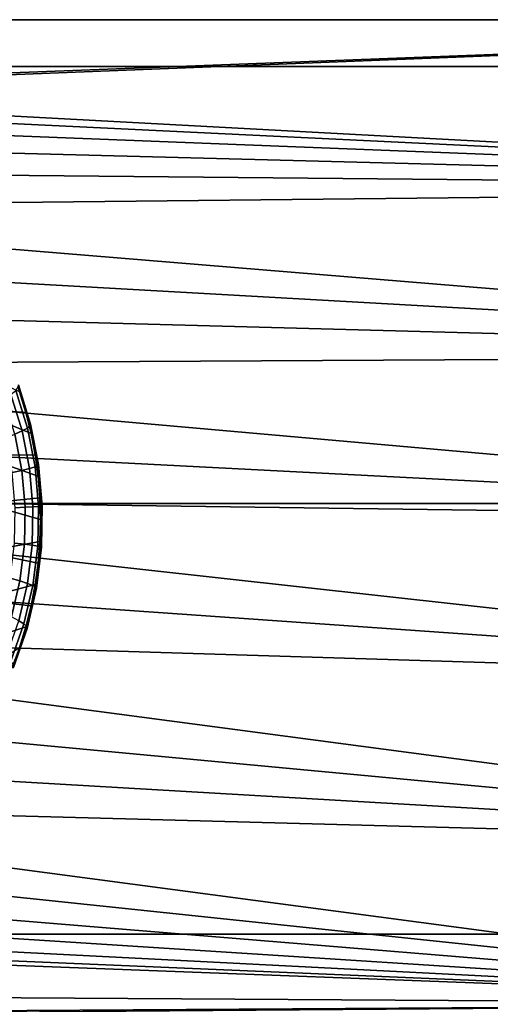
# Model space of a CAD drawing. Header units: metres. Extents: x -22 to 239, y -22 to 22.
# Tile 261 of 325: x 231 to 232.11, y -6.39 to -4.08. Entities that reach past the tile are written whole.
import ezdxf

# ---------------------------------------------------------------- set-up
doc = ezdxf.new("R2010")
doc.units = ezdxf.units.M
doc.layers.add('solid_10_151_033_XXX', color=7, linetype='CONTINUOUS')

msp = doc.modelspace()

# ---------------------------------------------------------------- linework, layer by layer
at = {"layer": 'solid_10_151_033_XXX'}
for points in [[(226.266357, -3.15476, 230.387711), (226.079346, -4.191936, 230.319641), (238.221008, -4.191934, 196.960693), (238.408035, -3.154758, 197.028763)], [(211.916565, -3.728225, 183.981216), (234.249344, -4.082078, 192.10968), (208.590469, -4.082082, 182.770615), (208.484268, -3.68303, 182.731964)], [(229.936691, -4.246202, 190.540009), (208.590469, -4.082082, 182.770615), (234.249344, -4.082078, 192.10968)], [(230.042908, -4.248319, 190.578659), (229.936691, -4.246202, 190.540009), (234.249344, -4.082078, 192.10968)], [(230.148438, -4.263105, 190.617081), (230.042908, -4.248319, 190.578659), (234.249344, -4.082078, 192.10968), (234.132324, -4.477501, 192.067093)], [(226.079346, -4.191936, 230.319641), (225.839844, -5.216832, 230.232468), (237.981506, -5.21683, 196.87352), (238.221008, -4.191934, 196.960693)], [(230.251526, -4.290311, 190.654602), (230.148438, -4.263105, 190.617081), (234.132324, -4.477501, 192.067093)], [(230.351288, -4.329706, 190.690903), (230.251526, -4.290311, 190.654602), (234.132324, -4.477501, 192.067093)], [(230.446182, -4.380681, 190.725449), (230.351288, -4.329706, 190.690903), (234.132324, -4.477501, 192.067093)], [(230.53511, -4.442642, 190.757812), (230.446182, -4.380681, 190.725449), (234.132324, -4.477501, 192.067093)], [(230.61705, -4.514889, 190.787628), (230.53511, -4.442642, 190.757812), (234.132324, -4.477501, 192.067093)], [(230.690735, -4.596286, 190.814453), (230.61705, -4.514889, 190.787628), (234.132324, -4.477501, 192.067093), (234.004593, -4.869051, 192.020599)], [(230.755524, -4.686153, 190.838043), (230.690735, -4.596286, 190.814453), (234.004593, -4.869051, 192.020599)], [(230.810364, -4.782983, 190.857986), (230.755524, -4.686153, 190.838043), (234.004593, -4.869051, 192.020599)], [(230.854721, -4.885883, 190.874146), (230.810364, -4.782983, 190.857986), (234.004593, -4.869051, 192.020599)], [(230.887939, -4.993351, 190.88623), (230.854721, -4.885883, 190.874146), (234.004593, -4.869051, 192.020599), (233.866196, -5.256498, 191.97023)], [(231.018265, -5.00315, 190.133301), (231.003204, -4.954759, 190.127823), (230.854721, -4.885883, 190.874146), (230.887939, -4.993351, 190.88623)], [(231.028549, -5.034358, 190.05249), (231.000534, -4.943755, 190.042297), (231.000977, -4.93802, 190.083786), (231.02951, -5.030295, 190.094177)], [(231.02951, -5.030295, 190.094177), (231.000977, -4.93802, 190.083786), (231.003204, -4.954759, 190.127823), (231.018265, -5.00315, 190.133301)], [(230.992371, -5.054265, 189.934647), (230.966888, -4.971854, 189.925369), (230.983322, -4.960838, 189.962296), (231.009796, -5.046461, 189.971939)], [(231.009796, -5.046461, 189.971939), (230.983322, -4.960838, 189.962296), (230.994598, -4.95141, 190.001526), (231.021927, -5.039782, 190.011475)], [(231.021927, -5.039782, 190.011475), (230.994598, -4.95141, 190.001526), (231.000534, -4.943755, 190.042297), (231.028549, -5.034358, 190.05249)], [(230.909668, -5.104104, 190.894135), (230.887939, -4.993351, 190.88623), (233.866196, -5.256498, 191.97023)], [(231.040359, -5.102317, 190.141342), (231.03067, -5.052392, 190.137817), (230.887939, -4.993351, 190.88623), (230.909668, -5.104104, 190.894135)], [(231.03067, -5.052392, 190.137817), (231.018265, -5.00315, 190.133301), (230.887939, -4.993351, 190.88623)], [(231.02951, -5.030295, 190.094177), (231.018265, -5.00315, 190.133301), (231.03067, -5.052392, 190.137817)], [(231.046844, -5.12773, 190.059158), (231.028549, -5.034358, 190.05249), (231.02951, -5.030295, 190.094177), (231.048157, -5.125391, 190.100967)], [(231.048157, -5.125391, 190.100967), (231.02951, -5.030295, 190.094177), (231.03067, -5.052392, 190.137817), (231.040359, -5.102317, 190.141342)], [(230.985931, -5.144247, 189.906113), (230.970016, -5.063041, 189.900314), (230.992371, -5.054265, 189.934647), (231.009033, -5.139194, 189.940704)], [(231.009033, -5.139194, 189.940704), (230.992371, -5.054265, 189.934647), (231.009796, -5.046461, 189.971939), (231.0271, -5.134699, 189.978241)], [(231.0271, -5.134699, 189.978241), (231.009796, -5.046461, 189.971939), (231.021927, -5.039782, 190.011475), (231.03978, -5.130853, 190.017975)], [(231.03978, -5.130853, 190.017975), (231.021927, -5.039782, 190.011475), (231.028549, -5.034358, 190.05249), (231.046844, -5.12773, 190.059158)], [(231.047302, -5.152758, 190.143875), (231.040359, -5.102317, 190.141342), (230.909668, -5.104104, 190.894135)], [(231.048157, -5.125391, 190.100967), (231.040359, -5.102317, 190.141342), (231.047302, -5.152758, 190.143875)], [(230.919586, -5.216819, 190.897751), (230.909668, -5.104104, 190.894135), (233.866196, -5.256498, 191.97023)], [(231.051468, -5.203543, 190.145386), (231.047302, -5.152758, 190.143875), (230.909668, -5.104104, 190.894135), (230.919586, -5.216819, 190.897751)], [(231.055222, -5.222696, 190.062195), (231.046844, -5.12773, 190.059158), (231.048157, -5.125391, 190.100967), (231.056671, -5.222109, 190.104065)], [(231.056671, -5.222109, 190.104065), (231.048157, -5.125391, 190.100967), (231.047302, -5.152758, 190.143875), (231.051468, -5.203543, 190.145386)], [(230.99321, -5.22684, 189.908768), (230.985931, -5.144247, 189.906113), (231.009033, -5.139194, 189.940704), (231.016647, -5.225572, 189.943466)], [(231.016647, -5.225572, 189.943466), (231.009033, -5.139194, 189.940704), (231.0271, -5.134699, 189.978241), (231.035004, -5.224445, 189.98111)], [(231.035004, -5.224445, 189.98111), (231.0271, -5.134699, 189.978241), (231.03978, -5.130853, 190.017975), (231.047943, -5.22348, 190.02095)], [(231.047943, -5.22348, 190.02095), (231.03978, -5.130853, 190.017975), (231.046844, -5.12773, 190.059158), (231.055222, -5.222696, 190.062195)], [(225.839844, -5.216832, 230.232468), (225.548538, -6.226433, 230.12645), (237.690201, -6.226431, 196.767502), (237.981506, -5.21683, 196.87352)], [(230.919586, -5.216819, 190.897751), (233.866196, -5.256498, 191.97023), (233.717255, -5.639505, 191.916016), (230.917603, -5.329852, 190.897034)], [(231.051468, -5.305457, 190.145386), (231.052872, -5.2545, 190.145905), (230.919586, -5.216819, 190.897751), (230.917603, -5.329852, 190.897034)], [(231.052872, -5.2545, 190.145905), (231.051468, -5.203543, 190.145386), (230.919586, -5.216819, 190.897751)], [(231.056671, -5.222109, 190.104065), (231.051468, -5.203543, 190.145386), (231.052872, -5.2545, 190.145905)], [(230.99176, -5.309781, 189.908234), (230.99321, -5.22684, 189.908768), (231.016647, -5.225572, 189.943466), (231.015121, -5.312315, 189.942917)], [(231.015121, -5.312315, 189.942917), (231.016647, -5.225572, 189.943466), (231.035004, -5.224445, 189.98111), (231.033417, -5.314568, 189.98053)], [(231.033417, -5.314568, 189.98053), (231.035004, -5.224445, 189.98111), (231.047943, -5.22348, 190.02095), (231.04631, -5.316497, 190.020355)], [(231.04631, -5.316497, 190.020355), (231.047943, -5.22348, 190.02095), (231.055222, -5.222696, 190.062195), (231.053543, -5.318063, 190.061584)], [(231.054962, -5.319236, 190.103439), (231.056671, -5.222109, 190.104065), (231.052872, -5.2545, 190.145905), (231.051468, -5.305457, 190.145386)], [(231.053543, -5.318063, 190.061584), (231.055222, -5.222696, 190.062195), (231.056671, -5.222109, 190.104065), (231.054962, -5.319236, 190.103439)], [(231.047302, -5.356242, 190.143875), (231.051468, -5.305457, 190.145386), (230.917603, -5.329852, 190.897034)], [(230.981583, -5.392026, 189.904526), (230.99176, -5.309781, 189.908234), (231.015121, -5.312315, 189.942917), (231.004471, -5.398331, 189.939041)], [(231.054962, -5.319236, 190.103439), (231.051468, -5.305457, 190.145386), (231.047302, -5.356242, 190.143875)], [(230.903717, -5.442157, 190.891968), (230.917603, -5.329852, 190.897034), (233.717255, -5.639505, 191.916016)], [(231.040359, -5.406683, 190.141342), (231.047302, -5.356242, 190.143875), (230.917603, -5.329852, 190.897034), (230.903717, -5.442157, 190.891968)], [(231.004471, -5.398331, 189.939041), (231.015121, -5.312315, 189.942917), (231.033417, -5.314568, 189.98053), (231.022369, -5.403936, 189.976517)], [(231.022369, -5.403936, 189.976517), (231.033417, -5.314568, 189.98053), (231.04631, -5.316497, 190.020355), (231.034897, -5.408734, 190.016205)], [(231.034897, -5.408734, 190.016205), (231.04631, -5.316497, 190.020355), (231.053543, -5.318063, 190.061584), (231.04184, -5.41263, 190.057327)], [(231.043045, -5.415548, 190.099106), (231.054962, -5.319236, 190.103439), (231.047302, -5.356242, 190.143875), (231.040359, -5.406683, 190.141342)], [(231.04184, -5.41263, 190.057327), (231.053543, -5.318063, 190.061584), (231.054962, -5.319236, 190.103439), (231.043045, -5.415548, 190.099106)], [(230.962814, -5.472543, 189.897705), (230.981583, -5.392026, 189.904526), (231.004471, -5.398331, 189.939041), (230.984848, -5.482538, 189.9319)], [(230.984848, -5.482538, 189.9319), (231.004471, -5.398331, 189.939041), (231.022369, -5.403936, 189.976517), (231.001968, -5.491425, 189.969086)], [(231.03067, -5.456608, 190.137817), (231.040359, -5.406683, 190.141342), (230.903717, -5.442157, 190.891968)], [(231.001968, -5.491425, 189.969086), (231.022369, -5.403936, 189.976517), (231.034897, -5.408734, 190.016205), (231.013855, -5.499031, 190.008545)], [(231.013855, -5.499031, 190.008545), (231.034897, -5.408734, 190.016205), (231.04184, -5.41263, 190.057327), (231.020264, -5.505208, 190.049484)], [(231.021072, -5.509835, 190.09111), (231.043045, -5.415548, 190.099106), (231.03067, -5.456608, 190.137817), (231.018265, -5.50585, 190.133301)], [(231.020264, -5.505208, 190.049484), (231.04184, -5.41263, 190.057327), (231.043045, -5.415548, 190.099106), (231.021072, -5.509835, 190.09111)], [(231.043045, -5.415548, 190.099106), (231.040359, -5.406683, 190.141342), (231.03067, -5.456608, 190.137817)], [(230.878143, -5.551855, 190.88266), (230.903717, -5.442157, 190.891968), (233.717255, -5.639505, 191.916016)], [(231.018265, -5.50585, 190.133301), (231.03067, -5.456608, 190.137817), (230.903717, -5.442157, 190.891968), (230.878143, -5.551855, 190.88266)], [(230.972504, -5.575934, 189.958359), (231.001968, -5.491425, 189.969086), (231.013855, -5.499031, 190.008545), (230.983444, -5.586254, 189.997467)], [(231.018265, -5.50585, 190.133301), (230.878143, -5.551855, 190.88266), (230.841125, -5.658023, 190.869186), (231.003204, -5.554242, 190.127823)], [(230.983444, -5.586254, 189.997467), (231.013855, -5.499031, 190.008545), (231.020264, -5.505208, 190.049484), (230.98909, -5.594634, 190.038132)], [(230.989319, -5.600911, 190.079559), (231.021072, -5.509835, 190.09111), (231.003204, -5.554242, 190.127823), (230.985519, -5.601619, 190.121384)], [(230.98909, -5.594634, 190.038132), (231.020264, -5.505208, 190.049484), (231.021072, -5.509835, 190.09111), (230.989319, -5.600911, 190.079559)], [(231.021072, -5.509835, 190.09111), (231.018265, -5.50585, 190.133301), (231.003204, -5.554242, 190.127823)], [(230.878143, -5.551855, 190.88266), (233.717255, -5.639505, 191.916016), (233.557907, -6.017778, 191.858017), (230.841125, -5.658023, 190.869186)], [(230.841125, -5.658023, 190.869186), (233.557907, -6.017778, 191.858017), (230.793228, -5.759, 190.851761)], [(230.735001, -5.853634, 190.830566), (230.793228, -5.759, 190.851761), (233.557907, -6.017778, 191.858017)], [(230.667114, -5.940835, 190.805862), (230.735001, -5.853634, 190.830566), (233.557907, -6.017778, 191.858017)], [(230.667114, -5.940835, 190.805862), (233.557907, -6.017778, 191.858017), (233.388245, -6.391063, 191.796265), (230.590622, -6.019245, 190.778015)], [(230.50618, -6.088202, 190.747284), (230.590622, -6.019245, 190.778015), (233.388245, -6.391063, 191.796265)], [(230.415176, -6.146552, 190.714157), (230.50618, -6.088202, 190.747284), (233.388245, -6.391063, 191.796265)], [(230.318497, -6.193756, 190.67897), (230.415176, -6.146552, 190.714157), (233.388245, -6.391063, 191.796265)], [(230.217499, -6.229121, 190.642212), (230.318497, -6.193756, 190.67897), (233.388245, -6.391063, 191.796265)], [(225.548538, -6.226433, 230.12645), (225.206329, -7.217679, 230.001892), (237.347992, -7.217677, 196.642944), (237.690201, -6.226431, 196.767502)], [(230.113434, -6.252228, 190.60434), (230.217499, -6.229121, 190.642212), (233.388245, -6.391063, 191.796265)], [(230.007507, -6.262797, 190.565781), (230.113434, -6.252228, 190.60434), (233.388245, -6.391063, 191.796265)], [(212.832291, -6.262797, 184.314514), (233.388245, -6.391063, 191.796265), (228.40274, -6.421983, 189.981689), (209.451569, -6.391066, 183.08403)], [(230.007507, -6.262797, 190.565781), (233.388245, -6.391063, 191.796265), (212.832291, -6.262797, 184.314514)], [(228.508896, -6.428329, 190.020325), (228.40274, -6.421983, 189.981689), (233.388245, -6.391063, 191.796265)], [(228.61377, -6.447292, 190.058502), (228.508896, -6.428329, 190.020325), (233.388245, -6.391063, 191.796265), (233.20842, -6.758952, 191.73082)]]:
    msp.add_3dface(points, dxfattribs=at)

doc.saveas('drawing.dxf')
